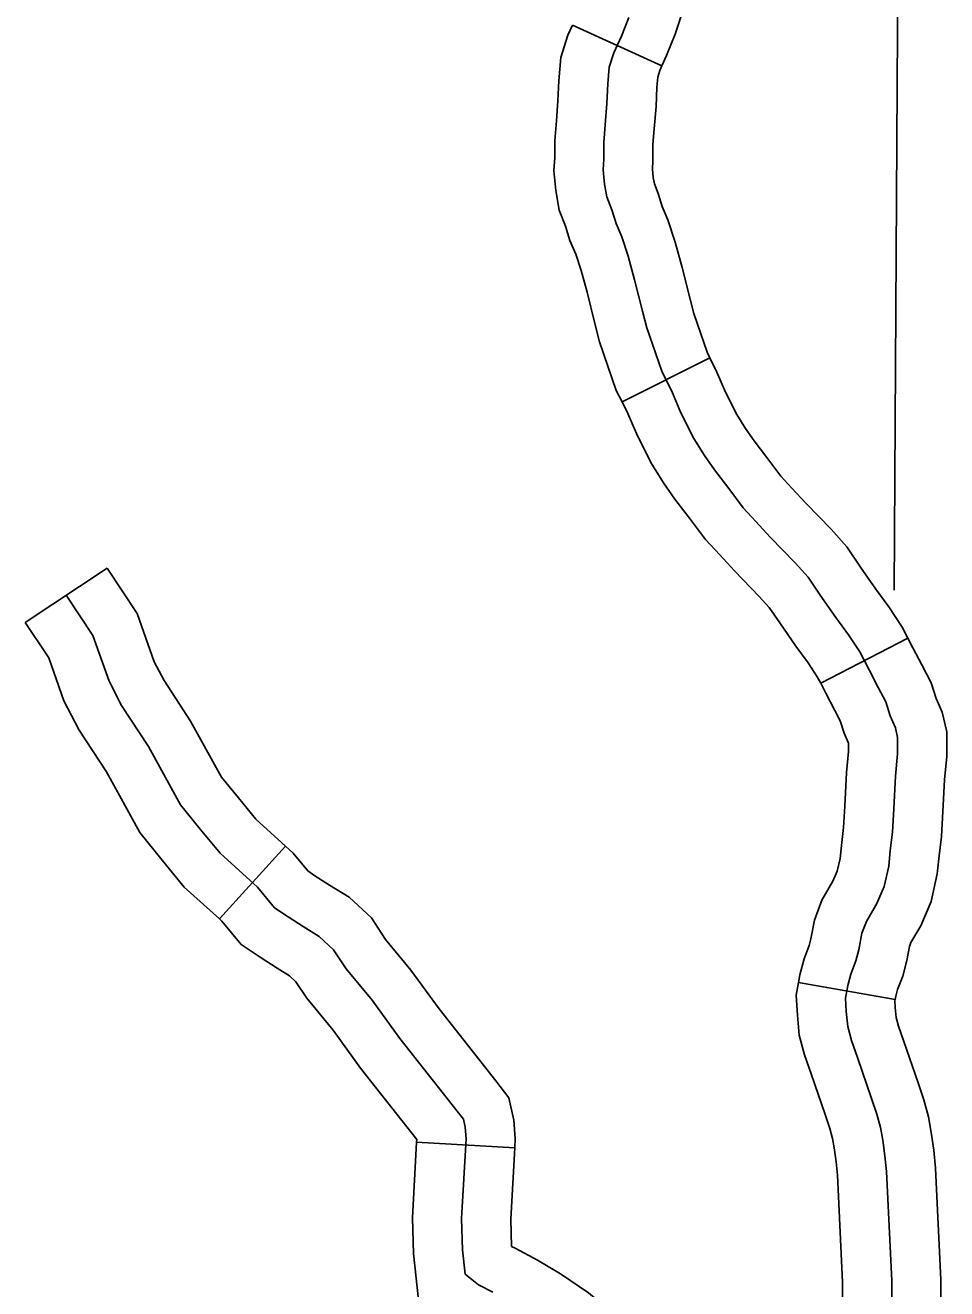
# Model space of a CAD drawing. Extents: x 1377389 to 1380723, y 1168351 to 1170484.
# Drawn here: x 1378552.27 to 1378580.41, y 1169222.9 to 1169261.48 of the extents above; entities that cross this region are included whole.
import ezdxf

# ---------------------------------------------------------------- set-up
doc = ezdxf.new("R2010")
doc.units = 0
doc.layers.add('B_Fill', color=7, linetype='Continuous')

msp = doc.modelspace()

# ---------------------------------------------------------------- linework, layer by layer
at = {"layer": 'B_Fill'}
for p, q in [((1378568.977, 1169261.48), (1378571.709, 1169260.239)), ((1378570.493, 1169249.983), (1378573.176, 1169251.323)), ((1378552.268, 1169243.246), (1378554.765, 1169244.909)), ((1378576.56, 1169241.388), (1378579.222, 1169242.771)), ((1378558.198, 1169234.194), (1378560.211, 1169236.418)), ((1378575.88, 1169232.252), (1378578.835, 1169231.731)), ((1378564.221, 1169227.378), (1378567.216, 1169227.21))]:
    msp.add_line(p, q, dxfattribs=at)
for points in [[(1378579.008, 1169281.655), (1378578.951, 1169268.189), (1378578.802, 1169244.229)], [(1378572.382, 1169262.015), (1378572.112, 1169261.205), (1378571.852, 1169260.554), (1378571.709, 1169260.239)], [(1378568.977, 1169261.48), (1378568.838, 1169261.173), (1378568.623, 1169260.493), (1378568.559, 1169259.785), (1378568.536, 1169259.176), (1378568.487, 1169258.56), (1378568.438, 1169257.956), (1378568.438, 1169257.444), (1378568.412, 1169257.042), (1378568.473, 1169256.432), (1378568.571, 1169255.838), (1378568.762, 1169255.347), (1378568.899, 1169254.913), (1378569.078, 1169254.487), (1378569.243, 1169253.992), (1378569.424, 1169253.327), (1378569.662, 1169252.375), (1378569.809, 1169251.811), (1378570.318, 1169250.332), (1378570.493, 1169249.983)], [(1378570.702, 1169261.721), (1378570.472, 1169261.143), (1378570.241, 1169260.635), (1378570.103, 1169260.197), (1378570.056, 1169259.689), (1378570.033, 1169259.088), (1378569.982, 1169258.441), (1378569.938, 1169257.896), (1378569.938, 1169257.394), (1378569.917, 1169257.067), (1378569.96, 1169256.63), (1378570.026, 1169256.237), (1378570.178, 1169255.845), (1378570.309, 1169255.43), (1378570.483, 1169255.016), (1378570.68, 1169254.426), (1378570.876, 1169253.706), (1378571.116, 1169252.746), (1378571.246, 1169252.244), (1378571.704, 1169250.914), (1378572.031, 1169250.259), (1378572.293, 1169249.648), (1378572.685, 1169248.862), (1378573.012, 1169248.339), (1378573.318, 1169247.902), (1378573.754, 1169247.335), (1378574.19, 1169246.746), (1378574.582, 1169246.331), (1378575.018, 1169245.851), (1378575.781, 1169245.066), (1378576.174, 1169244.629), (1378576.544, 1169244.084), (1378577.025, 1169243.394), (1378577.411, 1169242.871), (1378577.751, 1169242.348), (1378578.047, 1169241.78), (1378578.319, 1169241.257), (1378578.546, 1169240.825), (1378578.683, 1169240.394), (1378578.842, 1169240.03), (1378578.91, 1169239.734), (1378578.91, 1169239.234), (1378578.842, 1169238.552), (1378578.796, 1169237.552), (1378578.751, 1169236.848), (1378578.683, 1169236.279), (1378578.637, 1169235.802), (1378578.501, 1169235.188), (1378578.274, 1169234.665), (1378577.956, 1169234.12), (1378577.82, 1169233.756), (1378577.729, 1169233.256), (1378577.638, 1169232.915), (1378577.479, 1169232.506), (1378577.388, 1169232.165), (1378577.32, 1169231.779), (1378577.343, 1169231.37), (1378577.388, 1169230.915), (1378577.502, 1169230.483), (1378577.683, 1169229.96), (1378578.115, 1169228.71), (1378578.274, 1169228.233), (1378578.387, 1169227.824), (1378578.456, 1169227.437), (1378578.524, 1169226.96), (1378578.569, 1169226.482), (1378578.728, 1169223.141), (1378578.705, 1169218.231)], [(1378571.709, 1169260.239), (1378571.644, 1169260.098), (1378571.582, 1169259.9), (1378571.554, 1169259.592), (1378571.531, 1169259), (1378571.477, 1169258.322), (1378571.438, 1169257.836), (1378571.438, 1169257.344), (1378571.422, 1169257.091), (1378571.448, 1169256.828), (1378571.48, 1169256.637), (1378571.594, 1169256.343), (1378571.719, 1169255.948), (1378571.888, 1169255.544), (1378572.116, 1169254.861), (1378572.327, 1169254.085), (1378572.569, 1169253.117), (1378572.684, 1169252.678), (1378573.09, 1169251.495), (1378573.176, 1169251.323)], [(1378573.176, 1169251.323), (1378573.393, 1169250.89), (1378573.655, 1169250.279), (1378573.995, 1169249.597), (1378574.264, 1169249.166), (1378574.527, 1169248.79), (1378574.951, 1169248.238), (1378575.341, 1169247.711), (1378575.682, 1169247.351), (1378576.112, 1169246.879), (1378576.877, 1169246.09), (1378577.357, 1169245.557), (1378577.78, 1169244.934), (1378578.244, 1169244.268), (1378578.644, 1169243.727), (1378579.049, 1169243.105), (1378579.222, 1169242.771)], [(1378570.493, 1169249.983), (1378570.67, 1169249.628), (1378570.931, 1169249.017), (1378571.375, 1169248.128), (1378571.761, 1169247.511), (1378572.108, 1169247.015), (1378572.556, 1169246.432), (1378573.038, 1169245.781), (1378573.482, 1169245.311), (1378573.925, 1169244.824), (1378574.685, 1169244.041), (1378574.99, 1169243.702), (1378575.308, 1169243.234), (1378575.806, 1169242.52), (1378576.178, 1169242.015), (1378576.454, 1169241.591), (1378576.56, 1169241.388)], [(1378554.765, 1169244.909), (1378555.688, 1169243.522), (1378556.207, 1169242.049), (1378556.508, 1169241.47), (1378557.316, 1169240.229), (1378558.261, 1169238.522), (1378558.778, 1169237.887), (1378559.307, 1169237.237), (1378560.211, 1169236.418)], [(1378553.516, 1169244.077), (1378554.336, 1169242.847), (1378554.828, 1169241.452), (1378555.21, 1169240.714), (1378556.03, 1169239.456), (1378557.013, 1169237.678), (1378557.614, 1169236.94), (1378558.216, 1169236.202), (1378559.363, 1169235.163), (1378559.882, 1169234.534), (1378560.292, 1169234.26), (1378560.756, 1169233.96), (1378561.248, 1169233.659), (1378561.685, 1169233.249), (1378562.068, 1169232.674), (1378562.86, 1169231.717), (1378563.707, 1169230.541), (1378565.456, 1169228.327), (1378565.647, 1169228.08), (1378565.702, 1169227.834), (1378565.729, 1169227.479), (1378565.592, 1169225.045), (1378565.62, 1169224.088), (1378565.702, 1169223.35), (1378566.112, 1169223.022), (1378566.549, 1169222.803)], [(1378552.268, 1169243.246), (1378552.984, 1169242.171), (1378553.448, 1169240.855), (1378553.913, 1169239.957), (1378554.744, 1169238.682), (1378555.766, 1169236.835), (1378556.451, 1169235.993), (1378557.124, 1169235.166), (1378558.198, 1169234.194)], [(1378579.222, 1169242.771), (1378579.377, 1169242.473), (1378579.648, 1169241.953), (1378579.937, 1169241.405), (1378580.089, 1169240.921), (1378580.272, 1169240.503), (1378580.41, 1169239.905), (1378580.41, 1169239.16), (1378580.338, 1169238.444), (1378580.294, 1169237.47), (1378580.245, 1169236.71), (1378580.174, 1169236.119), (1378580.122, 1169235.568), (1378579.934, 1169234.723), (1378579.614, 1169233.987), (1378579.316, 1169233.475), (1378579.271, 1169233.356), (1378579.194, 1169232.928), (1378579.066, 1169232.449), (1378578.907, 1169232.04), (1378578.854, 1169231.841), (1378578.835, 1169231.731)], [(1378576.56, 1169241.388), (1378576.716, 1169241.088), (1378576.99, 1169240.562), (1378577.156, 1169240.246), (1378577.276, 1169239.866), (1378577.41, 1169239.561), (1378577.41, 1169239.309), (1378577.345, 1169238.661), (1378577.298, 1169237.635), (1378577.257, 1169236.985), (1378577.191, 1169236.44), (1378577.153, 1169236.037), (1378577.068, 1169235.654), (1378576.933, 1169235.344), (1378576.596, 1169234.765), (1378576.368, 1169234.157), (1378576.264, 1169233.584), (1378576.21, 1169233.381), (1378576.051, 1169232.972), (1378575.922, 1169232.489), (1378575.88, 1169232.252)], [(1378560.211, 1169236.418), (1378560.451, 1169236.201), (1378560.898, 1169235.659), (1378561.116, 1169235.514), (1378561.556, 1169235.229), (1378562.162, 1169234.858), (1378562.838, 1169234.224), (1378563.273, 1169233.571), (1378564.048, 1169232.635), (1378564.905, 1169231.445), (1378566.637, 1169229.251), (1378567.038, 1169228.735), (1378567.189, 1169228.055), (1378567.232, 1169227.494), (1378567.216, 1169227.21)], [(1378558.198, 1169234.194), (1378558.276, 1169234.124), (1378558.866, 1169233.409), (1378559.468, 1169233.007), (1378559.957, 1169232.69), (1378560.334, 1169232.46), (1378560.533, 1169232.273), (1378560.863, 1169231.778), (1378561.673, 1169230.8), (1378562.509, 1169229.638), (1378564.226, 1169227.464), (1378564.226, 1169227.463), (1378564.221, 1169227.378)], [(1378575.88, 1169232.252), (1378575.813, 1169231.869), (1378575.847, 1169231.253), (1378575.907, 1169230.648), (1378576.066, 1169230.046), (1378576.266, 1169229.469), (1378576.694, 1169228.228), (1378576.839, 1169227.795), (1378576.923, 1169227.492), (1378576.974, 1169227.201), (1378577.034, 1169226.783), (1378577.073, 1169226.376), (1378577.228, 1169223.109), (1378577.221, 1169221.621)], [(1378578.835, 1169231.731), (1378578.827, 1169231.689), (1378578.839, 1169231.486), (1378578.869, 1169231.182), (1378578.938, 1169230.921), (1378579.101, 1169230.451), (1378579.535, 1169229.192), (1378579.709, 1169228.671), (1378579.852, 1169228.155), (1378579.937, 1169227.673), (1378580.014, 1169227.137), (1378580.066, 1169226.589), (1378580.228, 1169223.173), (1378580.221, 1169221.607)], [(1378564.221, 1169227.378), (1378564.091, 1169225.066), (1378564.122, 1169223.984), (1378564.279, 1169222.567), (1378565.298, 1169221.751), (1378565.866, 1169221.467), (1378566.439, 1169221.168), (1378566.993, 1169220.83), (1378567.672, 1169220.369), (1378568.464, 1169219.721), (1378568.656, 1169219.528), (1378568.694, 1169219.463), (1378568.791, 1169219.222), (1378568.858, 1169218.992), (1378568.861, 1169218.954)], [(1378567.216, 1169227.21), (1378567.094, 1169225.024), (1378567.117, 1169224.196), (1378567.232, 1169224.138), (1378567.915, 1169223.781), (1378568.618, 1169223.354), (1378569.469, 1169222.775), (1378570.48, 1169221.947), (1378571.053, 1169221.374), (1378571.398, 1169220.783), (1378571.629, 1169220.204), (1378571.835, 1169219.504), (1378571.856, 1169219.12)]]:
    msp.add_lwpolyline(points, dxfattribs=at)

doc.saveas('drawing.dxf')
